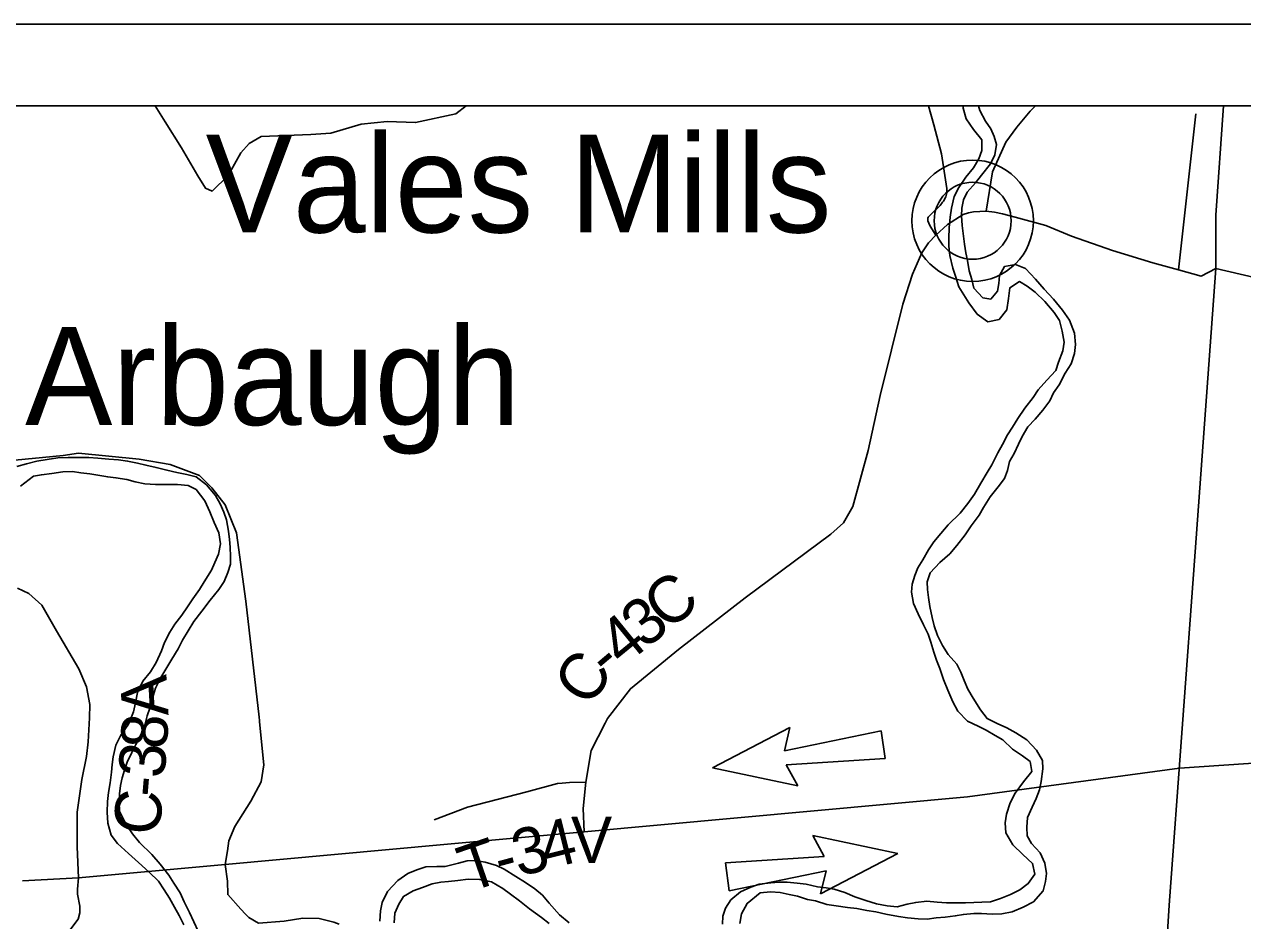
# Model space of a CAD drawing. Extents: x -15 to 405, y -40 to 87.
# Drawn here: x 11.237 to 12.729, y -20.131 to -19.033 of the extents above; entities that cross this region are included whole.
import ezdxf

# ---------------------------------------------------------------- set-up
doc = ezdxf.new("R2010")
doc.units = 0
for name, color, linetype in [('GM_P_State_Location', 7, 'Continuous'), ('GM_X_Major_Lake_Text', 7, 'Continuous'), ('GM_X_Minor_Lake', 7, 'Continuous'), ('GM_X_Minor_River', 7, 'Continuous'), ('GM_X_Rail_Line', 7, 'Continuous'), ('GM_X_State_Location', 7, 'Continuous'), ('GM_X_Township', 7, 'Continuous'), ('GM_X_Township_Road', 7, 'Continuous'), ('GM_X_Township_ROW', 7, 'Continuous'), ('GM_X_Township_Subdivision_Text', 7, 'Continuous'), ('GM_X_Township_Text', 7, 'Continuous')]:
    doc.layers.add(name, color=color, linetype=linetype)

msp = doc.modelspace()

# ---------------------------------------------------------------- linework, layer by layer
at = {"layer": 'GM_P_State_Location'}
for points in [[(11.397, -19.133), (11.4092, -19.1526), (11.4294, -19.1844), (11.4492, -19.2185), (11.4587, -19.2336), (11.4671, -19.2374), (11.4864, -19.2184), (11.5022, -19.1903), (11.5124, -19.1789), (11.5271, -19.1705), (11.5878, -19.1681), (11.6124, -19.1665), (11.6495, -19.1554), (11.6813, -19.1519), (11.7162, -19.1534), (11.7655, -19.1426), (11.7779, -19.133)], [(12.6721, -19.1426), (12.6506, -19.3339)], [(11.7388, -20.0078), (11.7797, -19.9925), (11.8524, -19.9737), (11.8899, -19.9634), (11.8957, -19.9629)], [(11.8957, -19.9629), (11.8958, -19.9629), (11.9046, -19.9622), (11.9245, -19.9618)], [(11.483, -20.0625), (11.4856, -20.0831), (11.486, -20.0994), (11.502, -20.1173), (11.5078, -20.1235), (11.5079, -20.1236)], [(11.5079, -20.1236), (11.5117, -20.1277), (11.5237, -20.1346), (11.5552, -20.1319), (11.5779, -20.1283), (11.598, -20.1286), (11.616, -20.1331), (11.6224, -20.1359)]]:
    msp.add_lwpolyline(points, dxfattribs=at)
at = {"layer": 'GM_X_Major_Lake_Text'}
msp.add_lwpolyline([(12.4151, -19.2621), (12.4228, -19.2138), (12.4394, -19.1774), (12.4526, -19.1592), (12.4692, -19.1393), (12.4754, -19.133)], dxfattribs=at)
at = {"layer": 'GM_X_Rail_Line'}
for p, q in [((12.6967, -19.2668), (12.7061, -19.133)), ((12.6966, -19.3323), (12.6967, -19.2668)), ((12.6713, -19.6793), (12.6966, -19.3323)), ((12.6394, -20.1124), (12.6713, -19.6793)), ((12.6034, -20.6541), (12.6394, -20.1124))]:
    msp.add_line(p, q, dxfattribs=at)
at = {"layer": 'GM_X_State_Location'}
for p, q in [((12.0799, -19.9441), (12.1748, -19.8949)), ((12.1748, -19.8949), (12.168, -19.9233)), ((12.168, -19.9233), (12.2867, -19.8988)), ((12.2867, -19.8988), (12.2913, -19.9329)), ((12.2913, -19.9329), (12.1703, -19.9406)), ((12.1844, -19.9664), (12.0799, -19.9441)), ((12.1703, -19.9406), (12.1844, -19.9664)), ((12.2166, -20.053), (12.2026, -20.027)), ((12.2026, -20.027), (12.3071, -20.0493)), ((12.0957, -20.0606), (12.2166, -20.053)), ((12.3071, -20.0493), (12.2122, -20.0987)), ((12.1003, -20.0948), (12.0957, -20.0606)), ((12.219, -20.0702), (12.1003, -20.0948)), ((12.2122, -20.0987), (12.219, -20.0702))]:
    msp.add_line(p, q, dxfattribs=at)
for points in [[(12.6518, -19.9444), (12.9237, -19.926), (12.9545, -19.9221), (13.061, -19.9087), (13.1311, -19.8877), (13.1868, -19.8591), (13.2312, -19.8256), (13.3134, -19.756), (13.4914, -19.599), (13.5612, -19.5446), (13.632, -19.4947), (13.8967, -19.332)], [(11.2345, -20.0827), (11.3031, -20.0789), (11.483, -20.0625), (11.7509, -20.038), (11.9227, -20.0224), (12.3921, -19.9797), (12.6518, -19.9444)]]:
    msp.add_lwpolyline(points, dxfattribs=at)
at = {"layer": 'GM_X_Township'}
for p, q in [((8.1949, -19.033), (15.1949, -19.033)), ((8.2949, -19.133), (15.0949, -19.133))]:
    msp.add_line(p, q, dxfattribs=at)
at = {"layer": 'GM_X_Township_Road'}
for points in [[(12.3868, -19.133), (12.3871, -19.1357), (12.3905, -19.149), (12.3996, -19.1619), (12.4099, -19.1744), (12.4098, -19.1877), (12.406, -19.1979), (12.3996, -19.2089), (12.3904, -19.2203), (12.3817, -19.2328), (12.376, -19.2438), (12.3726, -19.2582), (12.371, -19.2693)], [(12.3873, -19.2928), (12.3858, -19.2795), (12.3851, -19.2677), (12.3855, -19.2583), (12.3874, -19.248), (12.3919, -19.2385), (12.4022, -19.2272), (12.4094, -19.2177), (12.4205, -19.204), (12.4258, -19.193), (12.4277, -19.1801), (12.425, -19.1706), (12.4209, -19.1612), (12.4144, -19.1517), (12.4072, -19.1384), (12.4057, -19.133)], [(12.371, -19.2693), (12.3699, -19.2822), (12.3695, -19.2951), (12.3695, -19.3049), (12.3706, -19.3163), (12.3744, -19.3319), (12.3774, -19.3417), (12.3816, -19.3546), (12.3876, -19.3645), (12.3941, -19.3744), (12.4043, -19.388), (12.4172, -19.3975), (12.4309, -19.3949), (12.4404, -19.3828), (12.4427, -19.3691), (12.4442, -19.3558), (12.456, -19.3482), (12.4655, -19.3539), (12.4753, -19.3612), (12.4871, -19.3725), (12.4985, -19.3862), (12.5049, -19.3961), (12.5083, -19.409), (12.5106, -19.4226), (12.5091, -19.4333), (12.5037, -19.4469), (12.5003, -19.4572), (12.4893, -19.4689), (12.479, -19.4811), (12.4729, -19.4905), (12.4627, -19.5034), (12.4539, -19.5159), (12.4475, -19.5266), (12.4414, -19.536), (12.4353, -19.5478), (12.4296, -19.558), (12.422, -19.5728), (12.4163, -19.5823), (12.4087, -19.5952), (12.401, -19.6089), (12.3927, -19.6202), (12.3832, -19.632), (12.3687, -19.6464), (12.3596, -19.657), (12.3512, -19.6673), (12.3444, -19.6768), (12.3375, -19.6893), (12.3315, -19.6991), (12.3277, -19.7086), (12.3246, -19.7192), (12.3235, -19.7287), (12.3261, -19.7428), (12.3318, -19.7553), (12.3382, -19.769), (12.3439, -19.7803), (12.3473, -19.7902), (12.3511, -19.8024), (12.3545, -19.8122), (12.3583, -19.8225), (12.3628, -19.8358), (12.3681, -19.849), (12.3742, -19.8631), (12.3803, -19.8745), (12.3924, -19.887), (12.4053, -19.8931), (12.4152, -19.898), (12.4262, -19.9045), (12.4357, -19.9098), (12.4474, -19.9212), (12.4596, -19.9296), (12.4691, -19.9364), (12.4709, -19.9485), (12.4607, -19.9614), (12.4508, -19.9751), (12.4447, -19.9869), (12.4401, -20.0009), (12.4386, -20.0115), (12.4393, -20.0237), (12.4477, -20.0385), (12.4602, -20.0502), (12.472, -20.0612), (12.4746, -20.0745), (12.4666, -20.0859), (12.4564, -20.0935), (12.445, -20.0992), (12.4328, -20.1041), (12.4203, -20.1083), (12.41, -20.1086), (12.4001, -20.109), (12.3899, -20.1094), (12.3667, -20.1094), (12.355, -20.1086), (12.3424, -20.1074), (12.3288, -20.109), (12.3185, -20.1112), (12.3063, -20.1146), (12.2938, -20.1131), (12.2809, -20.1108), (12.2676, -20.1066), (12.2543, -20.1021), (12.2422, -20.0971)], [(12.2691, -20.1188), (12.2801, -20.1207), (12.2923, -20.1234), (12.3079, -20.1264), (12.3189, -20.1279), (12.3318, -20.1291), (12.3428, -20.1295), (12.3538, -20.1279), (12.3648, -20.1272), (12.3773, -20.1257), (12.3872, -20.1238), (12.4001, -20.1227), (12.4096, -20.1227), (12.4225, -20.1234), (12.4343, -20.1231), (12.4472, -20.1208), (12.4605, -20.1147), (12.473, -20.1083), (12.4848, -20.095), (12.4879, -20.0836), (12.489, -20.0738), (12.4871, -20.0609), (12.4815, -20.0484), (12.4705, -20.037), (12.4655, -20.0275), (12.4648, -20.0168), (12.4659, -20.0051), (12.4713, -19.9922), (12.4762, -19.9819), (12.4804, -19.9709), (12.4827, -19.9607), (12.4846, -19.9455), (12.4842, -19.9353), (12.4767, -19.9224), (12.4649, -19.9098), (12.4516, -19.9011), (12.4406, -19.895), (12.4285, -19.8897), (12.4163, -19.8836), (12.4084, -19.873), (12.3993, -19.8589), (12.3928, -19.8479), (12.3883, -19.8373), (12.3841, -19.827), (12.3792, -19.8172), (12.3686, -19.8054), (12.3617, -19.7944), (12.3557, -19.7819), (12.3515, -19.7701), (12.3489, -19.7599), (12.3462, -19.7466), (12.3447, -19.7356), (12.3432, -19.7257), (12.3428, -19.7162), (12.3466, -19.7052), (12.3584, -19.6927), (12.3706, -19.6817), (12.3793, -19.6718), (12.3896, -19.6586), (12.3968, -19.6476), (12.4067, -19.6347), (12.4117, -19.6252), (12.42, -19.6119), (12.4299, -19.5998), (12.4375, -19.5895), (12.4413, -19.5797), (12.4436, -19.5687), (12.4493, -19.5588), (12.4546, -19.5474), (12.4592, -19.538), (12.4661, -19.5262), (12.4752, -19.5167), (12.4847, -19.5057), (12.4931, -19.4943), (12.4976, -19.4845), (12.5045, -19.4746), (12.5121, -19.4606), (12.5193, -19.4492), (12.5235, -19.4363), (12.5246, -19.4253), (12.5235, -19.4116), (12.5171, -19.3957), (12.5087, -19.3832), (12.4977, -19.3699), (12.4864, -19.3574), (12.4754, -19.3452), (12.4632, -19.3323), (12.4511, -19.3274), (12.4378, -19.3296), (12.4313, -19.341), (12.4306, -19.3505), (12.429, -19.36), (12.4207, -19.3698), (12.4112, -19.3683), (12.4002, -19.3562), (12.3975, -19.3455), (12.3945, -19.3349), (12.3922, -19.3224), (12.3903, -19.3129), (12.3885, -19.3023), (12.3873, -19.2928)], [(11.4862, -19.7049), (11.4893, -19.6947), (11.4893, -19.6852), (11.4889, -19.6738), (11.4881, -19.6643), (11.487, -19.6541), (11.4844, -19.6404), (11.4813, -19.6309), (11.4768, -19.6207), (11.4711, -19.6104), (11.4601, -19.5975), (11.4472, -19.5877), (11.4358, -19.5846), (11.4237, -19.5823), (11.4115, -19.5793), (11.3982, -19.5762), (11.3857, -19.5732), (11.3755, -19.5709), (11.3633, -19.5682), (11.3523, -19.5667), (11.3402, -19.566), (11.3269, -19.5648), (11.3159, -19.564), (11.2904, -19.564), (11.2779, -19.5644), (11.2646, -19.5663), (11.2521, -19.5685), (11.2395, -19.5716), (11.2278, -19.575)], [(11.2323, -19.5989), (11.2482, -19.5867), (11.2577, -19.5849), (11.2703, -19.5834), (11.2839, -19.5815), (11.2957, -19.5811), (11.306, -19.5826), (11.317, -19.5838), (11.3268, -19.5853), (11.339, -19.5876), (11.3489, -19.5887), (11.3625, -19.591), (11.3724, -19.5937), (11.3846, -19.5963), (11.3975, -19.5971), (11.4244, -19.5971), (11.4377, -19.5983), (11.4472, -19.6032), (11.4578, -19.6169), (11.4639, -19.6306), (11.4692, -19.6435), (11.4749, -19.656), (11.4771, -19.6696), (11.4748, -19.6825), (11.4703, -19.6924), (11.4661, -19.7019), (11.4573, -19.7163)], [(11.4497, -20.1443), (11.4391, -20.1216), (11.4326, -20.1083), (11.4277, -20.0973), (11.4201, -20.0855), (11.4137, -20.0756), (11.4034, -20.062), (11.3928, -20.0502), (11.378, -20.0358), (11.3693, -20.0251), (11.3598, -20.0107), (11.3534, -19.9974), (11.353, -19.986), (11.3534, -19.9762), (11.3546, -19.9659), (11.3565, -19.9564), (11.3595, -19.9469), (11.3626, -19.9371), (11.3683, -19.9253), (11.3736, -19.9155), (11.3793, -19.9045), (11.3846, -19.8919), (11.3873, -19.8806), (11.3907, -19.8711), (11.3938, -19.8589), (11.3976, -19.8464), (11.4041, -19.8335), (11.4101, -19.8233), (11.4177, -19.8111), (11.4254, -19.7982), (11.4307, -19.7876), (11.4444, -19.7649), (11.4543, -19.752), (11.4645, -19.7387), (11.4752, -19.7258), (11.4816, -19.7156), (11.4862, -19.7049)], [(11.4573, -19.7163), (11.4513, -19.7258), (11.4433, -19.7372), (11.4368, -19.747), (11.4296, -19.7569), (11.4212, -19.7679), (11.4151, -19.7777), (11.4087, -19.7906), (11.4048, -19.8009), (11.3984, -19.8149), (11.3912, -19.8263), (11.382, -19.8381), (11.3756, -19.8517), (11.3729, -19.8646), (11.3706, -19.8756), (11.3645, -19.8908), (11.355, -19.9041), (11.3489, -19.9162), (11.3455, -19.9306), (11.3443, -19.9401), (11.3436, -19.9496), (11.342, -19.9625), (11.3401, -19.9743), (11.3386, -19.9856), (11.3382, -19.9985), (11.3393, -20.0118), (11.3431, -20.0266), (11.3511, -20.0369), (11.3643, -20.049), (11.3765, -20.06), (11.3898, -20.0718), (11.4011, -20.0832), (11.4083, -20.0938), (11.4148, -20.1037), (11.4209, -20.1147), (11.4265, -20.125), (11.4322, -20.1364)], [(11.9042, -20.1341), (11.8925, -20.1242), (11.8796, -20.1101), (11.8716, -20.1003), (11.8621, -20.0923), (11.8507, -20.0847), (11.839, -20.0775), (11.8245, -20.0684), (11.8151, -20.0638), (11.8014, -20.0596), (11.7896, -20.0577), (11.7794, -20.0581), (11.7687, -20.0611), (11.7524, -20.0649), (11.7421, -20.0649), (11.7285, -20.0656), (11.7175, -20.069), (11.7068, -20.0736), (11.6943, -20.0823), (11.6817, -20.0956), (11.6753, -20.1092), (11.673, -20.1195), (11.6722, -20.132)], [(11.6897, -20.1339), (11.6908, -20.1221), (11.6954, -20.1111), (11.7015, -20.1017), (11.7133, -20.0948), (11.7247, -20.0907), (11.7364, -20.0861), (11.7471, -20.0842), (11.7566, -20.0835), (11.7679, -20.0824), (11.7805, -20.0805), (11.7945, -20.0809), (11.809, -20.0839), (11.823, -20.0919), (11.8325, -20.0991), (11.8435, -20.1071), (11.8556, -20.117), (11.8704, -20.1276), (11.8799, -20.1348)], [(12.2422, -20.0971), (12.2289, -20.0929), (12.219, -20.091), (12.2084, -20.0899), (12.1947, -20.0868), (12.1834, -20.0853), (12.1712, -20.0842), (12.1613, -20.0842), (12.1515, -20.0849), (12.137, -20.0868), (12.1268, -20.0902), (12.1142, -20.0963), (12.1025, -20.1058), (12.0956, -20.116), (12.0926, -20.1259), (12.0922, -20.1357)], [(12.1134, -20.135), (12.1153, -20.1232), (12.1222, -20.1103), (12.1382, -20.0974), (12.1511, -20.0959), (12.1628, -20.0971), (12.1738, -20.0994), (12.1841, -20.1016), (12.1962, -20.1054), (12.2061, -20.1073), (12.2198, -20.1115), (12.2312, -20.1131), (12.2452, -20.1153), (12.2566, -20.1165), (12.2691, -20.1188)]]:
    msp.add_lwpolyline(points, dxfattribs=at)
at = {"layer": 'GM_X_Township_Subdivision_Text'}
for radius in [0.0744, 0.0472]:
    msp.add_circle((12.3986, -19.2737), radius, dxfattribs=at)
at = {"layer": 'GM_X_Township_Text'}
for points in [[(12.3618, -19.2511), (12.363, -19.2496), (12.3658, -19.2446), (12.367, -19.2394), (12.3669, -19.234), (12.3603, -19.1919), (12.3511, -19.156), (12.3445, -19.133)], [(12.3534, -19.2913), (12.3466, -19.2803), (12.3448, -19.2766), (12.3438, -19.274), (12.3436, -19.2728), (12.3435, -19.2715), (12.3438, -19.2704), (12.3442, -19.2695), (12.3454, -19.2679), (12.3472, -19.2662), (12.3586, -19.2549), (12.3618, -19.2511)], [(12.3534, -19.2913), (12.3678, -19.2783), (12.3871, -19.2662), (12.3935, -19.264), (12.3997, -19.2628), (12.4151, -19.2621), (12.4253, -19.263), (12.4351, -19.2652), (12.4508, -19.2694), (12.4883, -19.2796), (12.5198, -19.2924), (12.5699, -19.3101), (12.6192, -19.3251), (12.6506, -19.3339), (12.6784, -19.3416), (12.6966, -19.3323)], [(11.9482, -19.8895), (11.9511, -19.8837), (11.9793, -19.8472), (12.0383, -19.7993), (12.1199, -19.7358), (12.225, -19.6578), (12.2405, -19.6437), (12.2518, -19.624), (12.2705, -19.5553), (12.2851, -19.4878), (12.3132, -19.3759), (12.3248, -19.3391), (12.3364, -19.3129), (12.3447, -19.3008), (12.3534, -19.2913)], [(12.6966, -19.3323), (12.7616, -19.3472), (12.7995, -19.3565), (12.8317, -19.3708), (12.8549, -19.3918), (12.8807, -19.4092), (12.9183, -19.4271), (12.9468, -19.4327), (12.9836, -19.4289), (13.0653, -19.422), (13.1264, -19.4228), (13.1841, -19.4307), (13.251, -19.4561), (13.3167, -19.4777), (13.3873, -19.4906), (13.4599, -19.5004), (13.5017, -19.5004), (13.537, -19.4916), (13.5461, -19.4875)], [(11.2126, -19.5682), (11.2844, -19.5615), (11.3033, -19.5585), (11.3776, -19.5659), (11.4155, -19.5726), (11.4516, -19.5858), (11.4664, -19.6009), (11.4828, -19.6217), (11.4969, -19.6562), (11.5082, -19.7399), (11.5246, -19.882), (11.525, -19.886), (11.5251, -19.8878)], [(11.3031, -20.0789), (11.3015, -20.041), (11.3017, -19.9984), (11.3073, -19.9585), (11.313, -19.9304), (11.3149, -19.9121), (11.3168, -19.8829), (11.317, -19.8664), (11.3128, -19.845), (11.3036, -19.8229), (11.2762, -19.7762), (11.2582, -19.745), (11.2423, -19.7305), (11.2283, -19.7239)], [(11.5251, -19.8878), (11.5301, -19.9404), (11.5271, -19.9613), (11.5143, -19.9848), (11.4947, -20.0159), (11.4872, -20.0334), (11.4857, -20.0459), (11.483, -20.0625)], [(11.9227, -20.0224), (11.9214, -19.994), (11.9245, -19.9618), (11.9314, -19.9231), (11.9482, -19.8895)], [(11.3047, -20.1193), (11.3048, -20.1138), (11.3021, -20.0991), (11.3019, -20.093), (11.3031, -20.0789)], [(11.2689, -20.2788), (11.2575, -20.2641), (11.2514, -20.2493), (11.2495, -20.2304), (11.2486, -20.216), (11.2509, -20.1978), (11.2591, -20.1826), (11.2686, -20.1685), (11.2799, -20.1556), (11.2924, -20.1431), (11.3026, -20.1294), (11.3047, -20.1219), (11.3047, -20.1193)]]:
    msp.add_lwpolyline(points, dxfattribs=at)

# ---------------------------------------------------------------- texts
at = {"layer": 'GM_X_Minor_Lake'}
for s, rotation, p in [('C', 38.5172, (12.0244, -19.7776)), ('3', 38.6687, (11.9971, -19.7995)), ('4', 39.1979, (11.9701, -19.8215)), ('C', 54.7336, (11.9282, -19.8717)), ('-', 40.2973, (11.9525, -19.8364)), ('A', 93.0955, (11.4135, -19.8797)), ('8', 86.2211, (11.4111, -19.9221)), ('3', 85.4109, (11.4083, -19.9578)), ('-', 85.1912, (11.4063, -19.9813)), ('C', 85.131, (11.4023, -20.0279))]:
    msp.add_text(s, height=0.0568, rotation=rotation, dxfattribs=at).set_placement(p)
at = {"layer": 'GM_X_Minor_River'}
for s, rotation, p in [('4', 14.0034, (11.8764, -20.069)), ('V', 0.4189, (11.9068, -20.061)), ('T', 19.1384, (11.7811, -20.0974)), ('3', 14.4527, (11.8426, -20.0778)), ('-', 15.1798, (11.8203, -20.0838))]:
    msp.add_text(s, height=0.0568, rotation=rotation, dxfattribs=at).set_placement(p)
at = {"layer": 'GM_X_Township_ROW'}
for s, p in [('Vales Mills', (11.4588, -19.2881)), ('Arbaugh', (11.2377, -19.524))]:
    msp.add_text(s, height=0.12, rotation=0, dxfattribs=at).set_placement(p)

doc.saveas('drawing.dxf')
